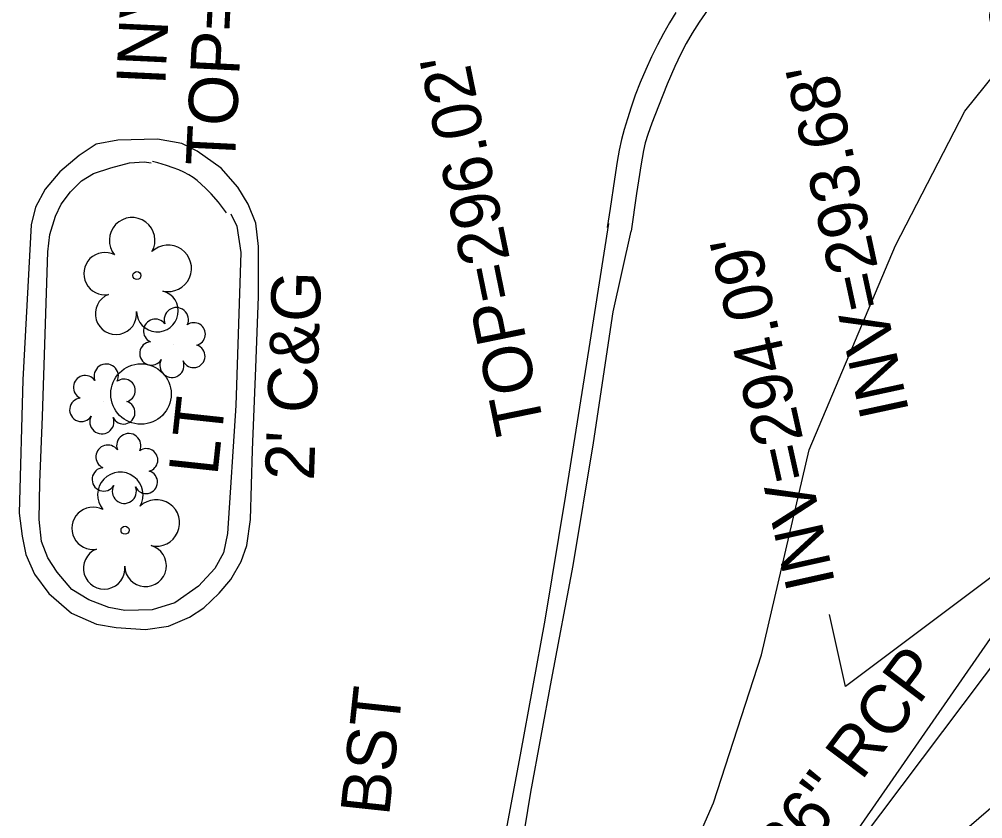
# Model space of a CAD drawing. Extents: x 2100323 to 2109811, y 740376 to 749755.
# Drawn here: x 2105806 to 2105884.5, y 740959.3 to 741024.5 of the extents above; entities that cross this region are included whole.
import ezdxf

# ---------------------------------------------------------------- set-up
doc = ezdxf.new("R2010")
doc.units = 0
for name, color, linetype in [('Exist Right of Way Easement Line', 7, 'Continuous'), ('Exist Right of Way Line', 7, 'Continuous'), ('Exist Roads Curbs', 7, 'Continuous'), ('Exist Roads EOP', 7, 'Continuous'), ('Exist Roads EOP Other', 7, 'Continuous'), ('Exist Roads EOP Other Text', 7, 'Continuous'), ('Exist Roads EOP Text', 7, 'Continuous'), ('Exist Structure Minor Catch Basin Top Elevation', 7, 'Continuous'), ('Exist Structure Minor Pipes RCP 12 Inch Invert', 7, 'Continuous'), ('Exist Structure Minor Pipes RCP 36 Inch', 7, 'Continuous'), ('Exist Structure Minor Pipes RCP 36 Inch Invert', 7, 'Continuous'), ('Exist Structure Minor Pipes RCP 36 Inch Leader', 7, 'Continuous'), ('Exist Structure Minor Pipes RCP 36 Inch Text', 7, 'Continuous'), ('Exist Utilities Other Pole CELL', 7, 'Continuous'), ('Exist Utilities Other Pole Text', 7, 'Continuous'), ('Exist Vegetation Shrub CELL', 7, 'Continuous'), ('Exist Vegetation Tree CELL', 7, 'Continuous'), ('Exist Vegetation Woods Line', 7, 'Continuous')]:
    doc.layers.add(name, color=color, linetype=linetype)

msp = doc.modelspace()

# ---------------------------------------------------------------- linework, layer by layer
at = {"layer": 'Exist Right of Way Easement Line'}
msp.add_line((2105829.718, 740894.066), (2105897.655, 740992.059), dxfattribs=at)
at = {"layer": 'Exist Right of Way Line'}
msp.add_line((2105930.088, 740998.881), (2105870.378, 740947.413), dxfattribs=at)
at = {"layer": 'Exist Roads Curbs'}
for points in [[(2105862.132, 741025.317), (2105861.409, 741024.252), (2105860.832, 741023.354), (2105860.332, 741022.501), (2105859.898, 741021.672), (2105859.423, 741020.641), (2105858.801, 741019.182), (2105858.078, 741017.407), (2105857.529, 741016), (2105857.201, 741015.074), (2105857.006, 741014.407), (2105856.855, 741013.775), (2105856.743, 741013.169), (2105856.637, 741012.523), (2105856.531, 741011.828), (2105856.301, 741010.272), (2105855.845, 741007.201)], [(2105807.856, 740992.085), (2105808.314, 741005.521), (2105808.455, 741006.929), (2105808.921, 741008.434), (2105809.395, 741009.411), (2105810.138, 741010.403), (2105811.052, 741011.302), (2105812.03, 741011.906), (2105813.433, 741012.369), (2105814.95, 741012.762), (2105816.159, 741012.844), (2105816.723, 741012.788)], [(2105822.878, 741008.706), (2105822.21, 741009.555), (2105821.612, 741010.248), (2105821.17, 741010.687), (2105820.794, 741011.036), (2105820.47, 741011.324), (2105820.152, 741011.571), (2105819.795, 741011.797), (2105819.401, 741012.003), (2105818.977, 741012.196), (2105818.523, 741012.378), (2105817.972, 741012.565), (2105817.258, 741012.775), (2105816.839, 741012.888)], [(2105823.217, 741008.619), (2105823.705, 741007.615), (2105824.035, 741005.451), (2105823.618, 740992.987), (2105822.957, 740982.559), (2105822.632, 740980.965), (2105821.913, 740979.704), (2105820.585, 740978.246), (2105818.663, 740976.887), (2105816.809, 740976.322), (2105814.57, 740976.27), (2105813.263, 740976.516), (2105811.641, 740977.132), (2105810.268, 740977.991), (2105809.075, 740979.397), (2105808.308, 740980.579), (2105807.782, 740981.89), (2105807.586, 740983.696), (2105807.642, 740986.703), (2105807.856, 740992.085)], [(2105823.182, 740914.719), (2105825.903, 740917.802), (2105828.452, 740921.067), (2105831.678, 740925.293), (2105834.662, 740929.538), (2105837.203, 740933.487), (2105839.536, 740937.66), (2105841.205, 740941.269), (2105843.155, 740945.64), (2105844.644, 740949.444), (2105845.714, 740952.484), (2105846.946, 740956.967), (2105847.68, 740961.448), (2105849.351, 740970.585), (2105851.136, 740979.935), (2105852.795, 740989.942), (2105854.391, 741000.624), (2105855.845, 741007.201)]]:
    msp.add_lwpolyline(points, dxfattribs=at)
at = {"layer": 'Exist Roads EOP'}
msp.add_lwpolyline([(2105859.487, 741025.039), (2105858.969, 741024.197), (2105858.478, 741023.324), (2105857.994, 741022.389), (2105857.517, 741021.405), (2105857.045, 741020.382), (2105856.586, 741019.33), (2105856.183, 741018.304), (2105855.843, 741017.315), (2105855.551, 741016.375), (2105855.293, 741015.501), (2105855.069, 741014.676), (2105854.877, 741013.804), (2105854.716, 741012.871), (2105854.497, 741011.432), (2105854.131, 741009.042), (2105853.892, 741007.491)], dxfattribs=at)
at = {"layer": 'Exist Roads EOP Other'}
for points in [[(2105825.271, 740996.067), (2105825.485, 741001.875), (2105825.472, 741005.94), (2105825.271, 741007.868), (2105824.638, 741009.408), (2105823.798, 741010.778), (2105822.442, 741012.33), (2105820.485, 741013.72), (2105819.219, 741014.351), (2105817.236, 741014.695), (2105814.004, 741014.619), (2105812.242, 741014.31), (2105810.864, 741013.361), (2105809.278, 741012.038), (2105808.083, 741010.628), (2105807.309, 741009.149), (2105806.955, 741007.726), (2105806.256, 740995.074), (2105805.974, 740984.208), (2105806.197, 740982.332), (2105806.515, 740980.848), (2105807.228, 740979.246), (2105808.39, 740977.66), (2105810.244, 740976.062), (2105812.259, 740975.164), (2105813.867, 740974.894), (2105816.277, 740974.735), (2105818.147, 740974.989), (2105819.84, 740975.725), (2105821.008, 740976.503), (2105822.266, 740977.674), (2105823.23, 740978.811), (2105824.073, 740980.272), (2105824.518, 740981.567), (2105824.81, 740983.685), (2105824.986, 740989.358), (2105825.271, 740996.067)], [(2105853.998, 741007.837), (2105852.49, 740998.16), (2105850.488, 740985.671), (2105848.804, 740975.491), (2105846.801, 740964.511), (2105845.544, 740957.854), (2105844.333, 740953.091), (2105842.922, 740949.261), (2105840.514, 740943.651), (2105838.269, 740938.703), (2105836.015, 740934.607), (2105832.821, 740929.561), (2105828.824, 740924.1), (2105824.137, 740918.305), (2105821.13, 740915.34)]]:
    msp.add_lwpolyline(points, dxfattribs=at)
at = {"layer": 'Exist Structure Minor Pipes RCP 36 Inch'}
msp.add_line((2105826.584, 740893.842), (2105900.45, 740991.901), dxfattribs=at)
at = {"layer": 'Exist Structure Minor Pipes RCP 36 Inch Leader'}
msp.add_lwpolyline([(2105900.054, 740990.146), (2105873.328, 740970.082), (2105872.027, 740975.94)], dxfattribs=at)
at = {"layer": 'Exist Utilities Other Pole CELL'}
msp.add_circle((2105815.895, 740993.923), 2.463, dxfattribs=at)
at = {"layer": 'Exist Vegetation Shrub CELL'}
for p, q in [((2105818.546, 740997.943), (2105818.546, 740997.943)), ((2105812.834, 740993.341), (2105812.834, 740993.341)), ((2105814.667, 740987.673), (2105814.667, 740987.673))]:
    msp.add_line(p, q, dxfattribs=at)
for centre, radius, start, end in [((2105818.775, 740999.983), 0.99, 334.83907, 200.47174), ((2105817.063, 740999.069), 0.968, 35.89076, 245.42165), ((2105820.218, 740998.812), 0.929, 284.45672, 126.08612), ((2105816.746, 740997.238), 0.955, 95.10992, 327.95341), ((2105820.183, 740997.014), 0.937, 204.99133, 73.46012), ((2105813.063, 740995.381), 0.99, 334.83907, 200.47174), ((2105818.417, 740996.259), 0.984, 151.27966, 21.38702), ((2105811.351, 740994.468), 0.968, 35.89076, 245.42165), ((2105814.506, 740994.21), 0.929, 284.45672, 126.08612), ((2105811.034, 740992.636), 0.955, 95.10992, 327.95341), ((2105814.471, 740992.412), 0.937, 204.99133, 73.46012), ((2105812.706, 740991.657), 0.984, 151.27966, 21.38702), ((2105814.896, 740989.713), 0.99, 334.83907, 200.47174), ((2105813.184, 740988.799), 0.968, 35.89076, 245.42165), ((2105816.339, 740988.541), 0.929, 284.45672, 126.08612), ((2105812.867, 740986.968), 0.955, 95.10992, 327.95341), ((2105816.304, 740986.744), 0.937, 204.99133, 73.46012), ((2105814.539, 740985.989), 0.984, 151.27966, 21.38702)]:
    msp.add_arc(centre, radius, start, end, dxfattribs=at)
at = {"layer": 'Exist Vegetation Tree CELL'}
for p, q in [((2105815.563, 741003.586), (2105815.563, 741003.586)), ((2105814.594, 740982.822), (2105814.594, 740982.822))]:
    msp.add_line(p, q, dxfattribs=at)
for centre in [(2105815.563, 741003.586), (2105814.594, 740982.822)]:
    msp.add_circle(centre, 0.326, dxfattribs=at)
for centre, radius, start, end in [((2105815.178, 741006.459), 1.856, 330.16508, 219.71335), ((2105812.958, 741003.739), 1.727, 62.66361, 279.3457), ((2105818.112, 741004.174), 1.899, 257.1011, 134.19993), ((2105817.236, 741000.686), 1.698, 181.28216, 74.55999), ((2105813.859, 741000.465), 1.689, 111.56708, 6.23104), ((2105814.209, 740985.696), 1.856, 330.16508, 219.71335), ((2105817.143, 740983.411), 1.899, 257.1011, 134.19993), ((2105811.988, 740982.976), 1.727, 62.66361, 279.3457), ((2105812.89, 740979.702), 1.689, 111.56708, 6.23104), ((2105816.267, 740979.923), 1.698, 181.28216, 74.55999)]:
    msp.add_arc(centre, radius, start, end, dxfattribs=at)
at = {"layer": 'Exist Vegetation Woods Line'}
msp.add_lwpolyline([(2105857.476, 740948.979), (2105862.576, 740960.588), (2105866.48, 740972.646), (2105870.359, 740989.37), (2105877.404, 741006.042), (2105883.057, 741016.989), (2105887.201, 741022.159), (2105893.161, 741021.188), (2105899.739, 741016.062), (2105908.756, 741013.823), (2105919.474, 741010.794), (2105926.611, 741005.541), (2105928.648, 740999.053), (2105926.474, 740992.814), (2105920.823, 740980.212), (2105925.542, 740965.139), (2105929.425, 740960.003), (2105949.432, 740976.218), (2105961.238, 740987.147), (2105966.479, 740988.785), (2105968.701, 740984.805), (2105960.136, 740975.279), (2105952.365, 740966.809), (2105949.094, 740956.6)], dxfattribs=at)

# ---------------------------------------------------------------- texts
at = {"layer": 'Exist Roads EOP Other Text'}
msp.add_text("2' C&G", height=4, rotation=87.99958, dxfattribs=at).set_placement((2105829.993, 740986.832))
at = {"layer": 'Exist Roads EOP Text'}
msp.add_text('BST', height=4, rotation=83.88645, dxfattribs=at).set_placement((2105836.117, 740959.45))
at = {"layer": 'Exist Structure Minor Catch Basin Top Elevation'}
for s, rotation, p in [("TOP=296.03'", 87.19133, (2105823.533, 741012.44)), ("TOP=296.02'", 101.55984, (2105848.813, 740991.093))]:
    msp.add_text(s, height=4, rotation=rotation, dxfattribs=at).set_placement(p)
at = {"layer": 'Exist Structure Minor Pipes RCP 12 Inch Invert'}
for s, rotation, p in [("INV=293.53'", 87.28713, (2105817.873, 741019.041)), ("INV=293.68'", 102.20549, (2105878.531, 740992.459))]:
    msp.add_text(s, height=4, rotation=rotation, dxfattribs=at).set_placement(p)
at = {"layer": 'Exist Structure Minor Pipes RCP 36 Inch Invert'}
for s, rotation, p in [("INV=289.91'", 101.49685, (2105891.738, 741011.947)), ("INV=294.09'", 102.5189, (2105872.503, 740978.471))]:
    msp.add_text(s, height=4, rotation=rotation, dxfattribs=at).set_placement(p)
at = {"layer": 'Exist Structure Minor Pipes RCP 36 Inch Text'}
msp.add_text('36" RCP', height=4, rotation=53.01018, dxfattribs=at).set_placement((2105869.007, 740954.864))
at = {"layer": 'Exist Utilities Other Pole Text'}
msp.add_text('LT', height=4, rotation=83.88645, dxfattribs=at).set_placement((2105822.124, 740987.201))

doc.saveas('drawing.dxf')
